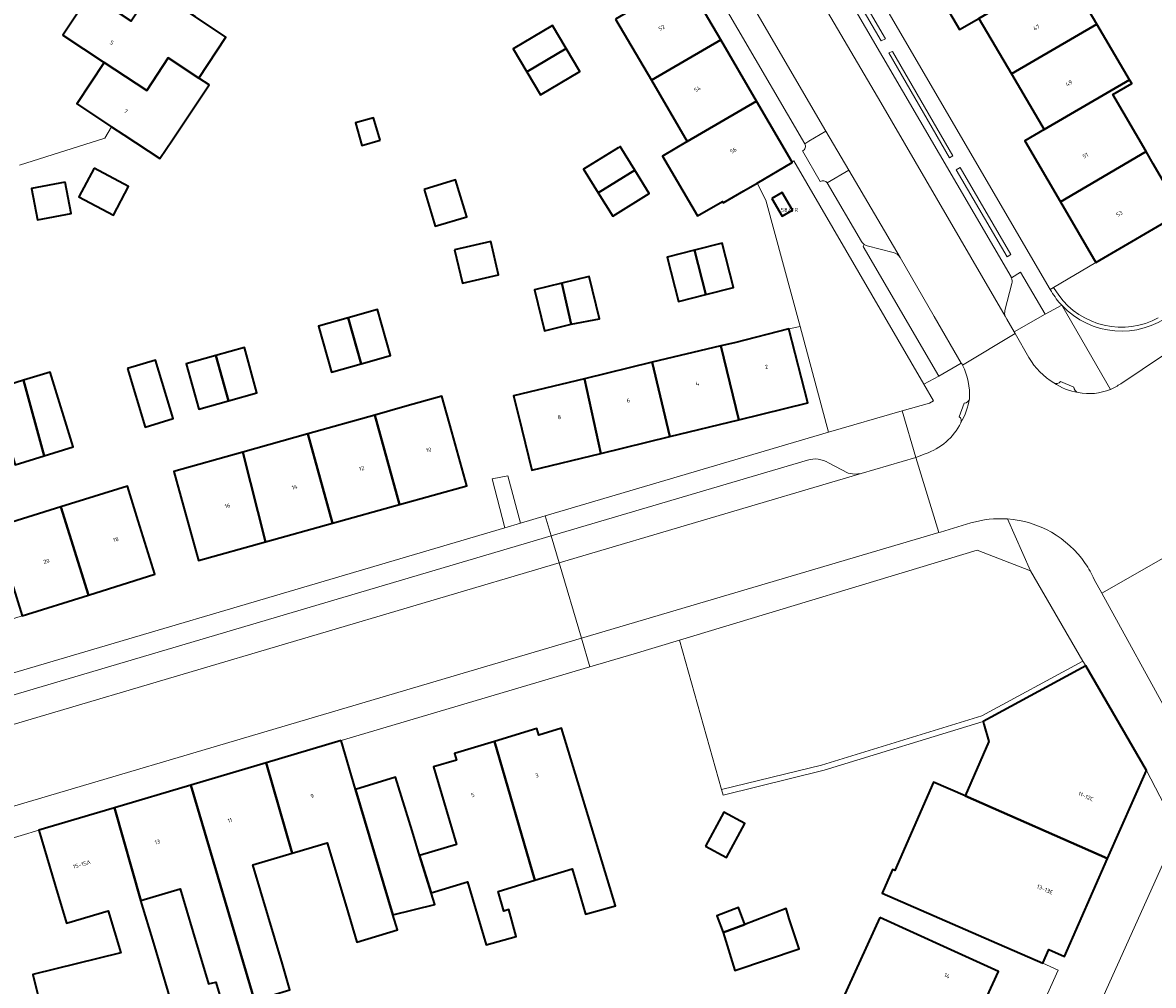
# Model space of a CAD drawing. Header units: metres. Extents: x 197700 to 204338, y 317132 to 325229.
# Tile 306 of 656: x 200586 to 200687, y 319314 to 319399. Entities that reach past the tile are written whole.
import ezdxf
from ezdxf.enums import TextEntityAlignment as Align

# ---------------------------------------------------------------- set-up
doc = ezdxf.new("R2010")
doc.units = ezdxf.units.M
for name, color, linetype, lineweight in [('B-WE-GR-BEPLANTING_CULTUUR_BODEMBEDEKKER-GV', 90, 'Continuous', 18), ('B-WE-GR-BEPLANTING_CULTUUR_HEESTERS-GV', 90, 'Continuous', 18), ('B-WE-IE-TERREINAFSCHEIDING_KUNSTMATIG_HEKWERK-G', 20, 'IE-TERREINAFSCHEIDING-KUNSTMATIG', 18), ('B-WE-OG-BEBOUWING-GV', 7, 'Continuous', 35), ('B-WE-OG-BEBOUWING-T18', 10, 'Continuous', 18), ('B-WE-OG-TERREIN_CULTUURSCHEIDING-GV', 7, 'Continuous', 18), ('B-WE-OG-TERREIN_ERF-GV', 7, 'Continuous', 18), ('B-WE-VH-VERHARDING_ASFALT-GV', 252, 'Continuous', 18), ('B-WE-VH-VERHARDING_BETONSTRAATSTEEN-GV', 252, 'Continuous', 18), ('B-WE-VH-VERHARDING_OPEN-GV', 252, 'Continuous', 18), ('B-WE-VH-VERHARDING_SIERBESTRATING-GV', 252, 'Continuous', 18), ('B-WE-VH-VERHARDING_STRAATBAKSTEEN-GV', 252, 'Continuous', 18), ('B-WE-VH-VERHARDING_TEGEL-GV', 252, 'Continuous', 18)]:
    doc.layers.add(name, color=color, linetype=linetype, lineweight=lineweight)
doc.styles.add('NLCS-ISO-M200-T18', font='NLCS-ISO.ttf', dxfattribs={"height": 0.36})
doc.linetypes.add('IE-TERREINAFSCHEIDING-KUNSTMATIG', pattern='A,4,[82,NLCS.SHX,S=0.75,R=90,X=0,Y=0],4,-2', length=10)

msp = doc.modelspace()

# ---------------------------------------------------------------- linework, layer by layer
at = {"layer": 'B-WE-GR-BEPLANTING_CULTUUR_BODEMBEDEKKER-GV'}
for points in [[(200656.141, 319407.463), (200656.199, 319407.364), (200656.697, 319407.657), (200662.428, 319397.877), (200662.802, 319398.056), (200654.375, 319412.489), (200652.009, 319411.14), (200651.93, 319411.254)], [(200660.912, 319379.734), (200660.812, 319379.566), (200667.556, 319368.018)], [(200663.48, 319379.028), (200661.164, 319379.623)], [(200667.556, 319368.018), (200669.557, 319369.176), (200667.139, 319373.321), (200664.112, 319378.58)], [(200674.277, 319371.946), (200677.016, 319373.53), (200674.836, 319377.278), (200674.024, 319376.766)], [(200674.072, 319376.245), (200673.442, 319373.859)], [(200673.473, 319373.347), (200673.622, 319373.092), (200674.277, 319371.946)]]:
    msp.add_lwpolyline(points, dxfattribs=at)
for points in [[(200668.495, 319387.461), (200668.802, 319387.626), (200663.422, 319396.911), (200663.09, 319396.782)], [(200673.628, 319378.64), (200673.964, 319378.844), (200669.453, 319386.581), (200669.115, 319386.38)]]:
    msp.add_lwpolyline(points, close=True, dxfattribs=at)
for points in [[(200661.164, 319379.623, -0.0910782), (200660.912, 319379.734)], [(200664.112, 319378.58, 0.1812683), (200663.48, 319379.028)], [(200674.024, 319376.766, -0.1382601), (200674.072, 319376.245)], [(200673.442, 319373.859, 0.1503129), (200673.473, 319373.347)]]:
    msp.add_lwpolyline(points, format="xyb", dxfattribs=at)
at = {"layer": 'B-WE-GR-BEPLANTING_CULTUUR_HEESTERS-GV'}
msp.add_lwpolyline([(200687.103, 319373.188), (200686.545, 319372.919), (200685.964, 319372.702), (200685.366, 319372.538), (200684.756, 319372.428), (200684.138, 319372.372), (200683.519, 319372.372), (200682.901, 319372.428), (200682.291, 319372.539), (200681.693, 319372.702), (200681.112, 319372.919), (200680.554, 319373.188), (200680.02, 319373.505), (200679.518, 319373.868), (200679.05, 319374.275), (200678.62, 319374.722), (200678.233, 319375.206), (200677.771, 319375.898), (200677.48, 319375.727), (200677.589, 319375.541)], dxfattribs=at)
for points in [[(200677.589, 319375.541, 0.0530059), (200678.513, 319374.319)], [(200678.513, 319374.319, 0.3860439), (200688.265, 319373.522)]]:
    msp.add_lwpolyline(points, format="xyb", dxfattribs=at)
msp.add_lwpolyline([(200648.206, 319331.193), (200648.342, 319330.71), (200657.348, 319332.916), (200671.491, 319337.258), (200680.636, 319342.202), (200680.384, 319342.635), (200671.374, 319337.762), (200657.099, 319333.371)], close=True, dxfattribs=at)
at = {"layer": 'B-WE-IE-TERREINAFSCHEIDING_KUNSTMATIG_HEKWERK-G'}
for points in [[(200655.197, 319372.416), (200652.154, 319383.69), (200651.367, 319385.206)], [(200654.197, 319372.215), (200655.197, 319372.416)]]:
    msp.add_lwpolyline(points, dxfattribs=at)
at = {"layer": 'B-WE-OG-BEBOUWING-GV'}
for points in [[(200666.259, 319404.254), (200669.41, 319398.863), (200671.128, 319399.868), (200678.713, 319404.301), (200678.471, 319404.713), (200676.788, 319403.724), (200673.892, 319408.716)], [(200638.769, 319399.806), (200641.963, 319394.352), (200648.131, 319397.956), (200644.943, 319403.413)], [(200678.713, 319404.301), (200671.128, 319399.868), (200674.034, 319394.912), (200681.617, 319399.358)], [(200597.568, 319402.525), (200595.62, 319399.603), (200591.965, 319402.039), (200589.54, 319398.362), (200593.23, 319395.94), (200597.021, 319393.452), (200598.932, 319396.363), (200601.645, 319394.554), (200604.07, 319398.191), (200601.356, 319400)], [(200674.034, 319394.912), (200676.941, 319389.956), (200684.536, 319394.39), (200681.617, 319399.358)], [(200630.85, 319395.092), (200634.358, 319397.176), (200633.142, 319399.223), (200629.634, 319397.138)], [(200651.32, 319392.498), (200648.131, 319397.956), (200641.963, 319394.352), (200645.157, 319388.897)], [(200593.878, 319390.221), (200594.976, 319389.498), (200598.189, 319387.383), (200599.306, 319389.058), (200602.562, 319393.943), (200601.645, 319394.554), (200598.932, 319396.363), (200597.021, 319393.452), (200593.23, 319395.94), (200590.8, 319392.247)], [(200634.358, 319397.176), (200630.85, 319395.092), (200632.067, 319393.045), (200635.575, 319395.128)], [(200686.029, 319387.998), (200683.068, 319393.08), (200684.732, 319394.057), (200684.536, 319394.39), (200676.941, 319389.956), (200675.222, 319388.953), (200678.385, 319383.535)], [(200650.19, 319384.518), (200651.367, 319385.206), (200654.508, 319387.041), (200654.488, 319387.075), (200651.32, 319392.498), (200645.157, 319388.897), (200642.946, 319387.602), (200646.065, 319382.276), (200648.276, 319383.571), (200648.351, 319383.443)], [(200617.793, 319389.008), (200617.221, 319391.018), (200615.603, 319390.558), (200616.175, 319388.548)], [(200637.222, 319384.338), (200640.472, 319386.357), (200639.175, 319388.446), (200639.008, 319388.342), (200635.925, 319386.428)], [(200686.659, 319386.917), (200686.029, 319387.998), (200678.385, 319383.535), (200681.549, 319378.117), (200689.163, 319382.588)], [(200592.329, 319386.523), (200590.975, 319383.974), (200594.037, 319382.348), (200595.391, 319384.898)], [(200637.222, 319384.338), (200638.52, 319382.249), (200641.77, 319384.268), (200640.472, 319386.357)], [(200589.733, 319385.287), (200586.74, 319384.709), (200587.278, 319381.921), (200590.271, 319382.498)], [(200621.719, 319384.635), (200622.706, 319381.35), (200625.507, 319382.192), (200624.521, 319385.476)], [(200652.697, 319383.83), (200653.603, 319382.259), (200654.521, 319382.788), (200653.616, 319384.359)], [(200624.427, 319379.253), (200625.119, 319376.29), (200628.339, 319377.041), (200627.648, 319380.005)], [(200646.81, 319375.286), (200645.807, 319379.225), (200643.356, 319378.601), (200644.359, 319374.662)], [(200645.807, 319379.225), (200646.81, 319375.286), (200649.261, 319375.911), (200648.258, 319379.849)], [(200634.817, 319372.633), (200633.983, 319376.28), (200631.553, 319375.688), (200632.438, 319372.054)], [(200633.983, 319376.28), (200634.817, 319372.633), (200637.328, 319373.115), (200636.413, 319376.871)], [(200614.938, 319373.209), (200612.307, 319372.463), (200613.473, 319368.352), (200616.104, 319369.098)], [(200616.104, 319369.098), (200618.735, 319369.844), (200617.569, 319373.955), (200614.938, 319373.209)], [(200648.135, 319370.693), (200649.734, 319364.125), (200655.879, 319365.621), (200654.197, 319372.215), (200649.352, 319370.98)], [(200604.3, 319365.809), (200606.831, 319366.513), (200605.704, 319370.561), (200603.173, 319369.856)], [(200648.135, 319370.693), (200642.015, 319369.249), (200643.589, 319362.629), (200649.734, 319364.125)], [(200595.298, 319368.684), (200596.861, 319363.477), (200599.353, 319364.226), (200597.79, 319369.432)], [(200604.3, 319365.809), (200603.173, 319369.856), (200600.514, 319369.116), (200601.641, 319365.069)], [(200635.998, 319367.784), (200637.444, 319361.133), (200643.589, 319362.629), (200642.015, 319369.249)], [(200587.888, 319360.908), (200590.47, 319361.702), (200588.419, 319368.371), (200586.038, 319367.639)], [(200587.888, 319360.908), (200586.038, 319367.639), (200583.656, 319366.906), (200584.472, 319364.253), (200584.071, 319364.128), (200585.306, 319360.113)], [(200637.444, 319361.133), (200635.998, 319367.784), (200629.689, 319366.248), (200630.117, 319364.495), (200631.3, 319359.637)], [(200617.319, 319364.545), (200619.535, 319356.574), (200625.508, 319358.234), (200624.169, 319363.051), (200623.289, 319366.217), (200620.008, 319365.298)], [(200617.319, 319364.545), (200611.35, 319362.873), (200613.563, 319354.914), (200619.535, 319356.574)], [(200607.591, 319353.254), (200613.563, 319354.914), (200611.35, 319362.873), (200605.57, 319361.246)], [(200605.57, 319361.246), (200599.413, 319359.53), (200600.28, 319356.412), (200601.619, 319351.594), (200607.591, 319353.254)], [(200591.831, 319348.508), (200597.745, 319350.362), (200596.25, 319355.133), (200595.285, 319358.214), (200589.365, 319356.371)], [(200583.449, 319354.529), (200585.918, 319346.654), (200591.831, 319348.508), (200589.365, 319356.371)], [(200682.588, 319325.053), (200686.045, 319332.907), (200680.636, 319342.202), (200671.491, 319337.258), (200671.557, 319337.028), (200672.002, 319335.478), (200669.888, 319330.643)], [(200635.416, 319331.893), (200633.961, 319336.676), (200631.923, 319336.056), (200631.748, 319336.63), (200627.981, 319335.484), (200631.573, 319323.122), (200634.888, 319324.144), (200635.472, 319322.249), (200636.078, 319320.094), (200638.775, 319320.852)], [(200614.315, 319335.56), (200607.658, 319333.586), (200609.976, 319325.535), (200610.186, 319325.598), (200613.076, 319326.464), (200614.792, 319320.736), (200615.723, 319317.622), (200619.334, 319318.7), (200618.936, 319320.033), (200615.59, 319331.199)], [(200627.981, 319335.484), (200624.424, 319334.402), (200624.609, 319333.829), (200622.55, 319333.221), (200623.966, 319328.426), (200624.593, 319326.303), (200621.313, 319325.335), (200622.332, 319322.017), (200625.576, 319322.975), (200627.232, 319317.366), (200629.928, 319318.124), (200629.26, 319320.504), (200628.805, 319320.372), (200628.31, 319322.117), (200631.573, 319323.122)], [(200606.606, 319312.418), (200609.77, 319313.363), (200609.093, 319315.639), (200606.452, 319324.482), (200609.976, 319325.535), (200607.658, 319333.586), (200600.927, 319331.59)], [(200620.642, 319327.521), (200619.174, 319332.301), (200615.59, 319331.199), (200618.936, 319320.033), (200622.66, 319320.95), (200622.332, 319322.017), (200621.313, 319325.335)], [(200594.143, 319329.579), (200596.495, 319321.327), (200599.985, 319322.369), (200601.121, 319318.564), (200602.518, 319313.888), (200603.165, 319314.047), (200604.685, 319308.959), (200607.066, 319309.545), (200606.241, 319312.309), (200606.606, 319312.418), (200600.927, 319331.59)], [(200682.588, 319325.053), (200669.888, 319330.643), (200667.082, 319331.87), (200663.639, 319323.993), (200663.429, 319324.085), (200662.511, 319321.984), (200672.242, 319317.734), (200676.817, 319315.736), (200677.34, 319316.969), (200678.75, 319316.333)], [(200594.143, 319329.579), (200587.403, 319327.581), (200588.824, 319322.787), (200589.858, 319319.299), (200593.575, 319320.411), (200594.693, 319316.668), (200586.875, 319314.745), (200588.512, 319308.087), (200599.632, 319310.822), (200597.631, 319317.522), (200596.495, 319321.327)], [(200646.767, 319326.167), (200648.653, 319325.148), (200650.286, 319328.169), (200648.401, 319329.188)], [(200648.363, 319318.468), (200650.28, 319319.195), (200649.716, 319320.682), (200647.799, 319319.955)], [(200648.363, 319318.468), (200649.398, 319315.08), (200655.131, 319317.025), (200654.23, 319319.68), (200653.972, 319320.595), (200650.28, 319319.195)], [(200662.292, 319319.816), (200658.868, 319312.257), (200661.792, 319310.858), (200666.358, 319308.8), (200666.454, 319309.066), (200665.546, 319309.453), (200666.26, 319311.028), (200671.331, 319308.731), (200672.47, 319311.222), (200671.357, 319311.707), (200672.857, 319314.991), (200668.309, 319317.068)]]:
    msp.add_lwpolyline(points, close=True, dxfattribs=at)
at = {"layer": 'B-WE-OG-TERREIN_CULTUURSCHEIDING-GV'}
for points in [[(200651.367, 319385.206), (200652.154, 319383.69), (200655.197, 319372.416), (200657.73, 319363.031), (200664.3, 319364.921), (200666.716, 319365.616), (200667.083, 319365.813), (200666.226, 319367.286), (200654.657, 319387.184), (200654.488, 319387.075), (200654.508, 319387.041)], [(200652.697, 319383.83), (200653.616, 319384.359), (200654.521, 319382.788), (200653.603, 319382.259)], [(200675.712, 319350.663), (200670.959, 319352.521), (200644.46, 319344.507), (200648.206, 319331.193), (200657.099, 319333.371), (200671.374, 319337.762), (200680.384, 319342.635)]]:
    msp.add_lwpolyline(points, close=True, dxfattribs=at)
msp.add_lwpolyline([(200689.163, 319382.588), (200681.549, 319378.117), (200677.771, 319375.898), (200678.233, 319375.206), (200678.62, 319374.722), (200679.05, 319374.275), (200679.518, 319373.868), (200680.02, 319373.505), (200680.554, 319373.188), (200681.112, 319372.919), (200681.693, 319372.702), (200682.291, 319372.539), (200682.901, 319372.428), (200683.519, 319372.372), (200684.138, 319372.372), (200684.756, 319372.428), (200685.366, 319372.538), (200685.964, 319372.702), (200686.545, 319372.919), (200687.103, 319373.188)], dxfattribs=at)
at = {"layer": 'B-WE-OG-TERREIN_ERF-GV'}
for points in [[(200676.941, 319389.956), (200674.034, 319394.912), (200671.128, 319399.868), (200669.41, 319398.863), (200666.259, 319404.254), (200663.107, 319409.646), (200659.101, 319407.25), (200677.48, 319375.727), (200677.771, 319375.898), (200681.549, 319378.117), (200678.385, 319383.535), (200675.222, 319388.953)], [(200630.85, 319395.092), (200629.634, 319397.138), (200633.142, 319399.223), (200634.358, 319397.176), (200635.575, 319395.128), (200632.067, 319393.045)], [(200616.175, 319388.548), (200615.603, 319390.558), (200617.221, 319391.018), (200617.793, 319389.008)], [(200640.472, 319386.357), (200641.77, 319384.268), (200638.52, 319382.249), (200637.222, 319384.338), (200635.925, 319386.428), (200639.008, 319388.342), (200639.175, 319388.446)], [(200595.391, 319384.898), (200594.037, 319382.348), (200590.975, 319383.974), (200592.329, 319386.523)], [(200589.733, 319385.287), (200590.271, 319382.498), (200587.278, 319381.921), (200586.74, 319384.709)], [(200621.719, 319384.635), (200624.521, 319385.476), (200625.507, 319382.192), (200622.706, 319381.35)], [(200624.427, 319379.253), (200627.648, 319380.005), (200628.339, 319377.041), (200625.119, 319376.29)], [(200646.81, 319375.286), (200644.359, 319374.662), (200643.356, 319378.601), (200645.807, 319379.225), (200648.258, 319379.849), (200649.261, 319375.911)], [(200634.817, 319372.633), (200632.438, 319372.054), (200631.553, 319375.688), (200633.983, 319376.28), (200636.413, 319376.871), (200637.328, 319373.115)], [(200616.104, 319369.098), (200613.473, 319368.352), (200612.307, 319372.463), (200614.938, 319373.209), (200617.569, 319373.955), (200618.735, 319369.844)], [(200642.015, 319369.249), (200648.135, 319370.693), (200649.352, 319370.98), (200654.197, 319372.215), (200655.879, 319365.621), (200649.734, 319364.125), (200643.589, 319362.629), (200637.444, 319361.133), (200631.3, 319359.637), (200630.117, 319364.495), (200629.689, 319366.248), (200635.998, 319367.784)], [(200606.831, 319366.513), (200604.3, 319365.809), (200601.641, 319365.069), (200600.514, 319369.116), (200603.173, 319369.856), (200605.704, 319370.561)], [(200595.298, 319368.684), (200597.79, 319369.432), (200599.353, 319364.226), (200596.861, 319363.477)], [(200586.038, 319367.639), (200588.419, 319368.371), (200590.47, 319361.702), (200587.888, 319360.908), (200585.306, 319360.113), (200584.071, 319364.128), (200584.472, 319364.253), (200583.656, 319366.906)], [(200613.563, 319354.914), (200607.591, 319353.254), (200601.619, 319351.594), (200600.28, 319356.412), (200599.413, 319359.53), (200605.57, 319361.246), (200611.35, 319362.873), (200617.319, 319364.545), (200620.008, 319365.298), (200623.289, 319366.217), (200624.169, 319363.051), (200625.508, 319358.234), (200619.535, 319356.574)], [(200577.37, 319352.636), (200583.449, 319354.529), (200589.365, 319356.371), (200595.285, 319358.214), (200596.25, 319355.133), (200597.745, 319350.362), (200591.831, 319348.508), (200585.918, 319346.654), (200580.004, 319344.8), (200574.091, 319342.946), (200572.595, 319347.717), (200571.614, 319350.844), (200575.056, 319351.916), (200573.641, 319356.7), (200572.522, 319360.482), (200574.845, 319361.169), (200578.142, 319362.145), (200579.261, 319358.362), (200575.964, 319357.387)], [(200648.653, 319325.148), (200646.767, 319326.167), (200648.401, 319329.188), (200650.286, 319328.169)], [(200655.131, 319317.025), (200649.398, 319315.08), (200648.363, 319318.468), (200647.799, 319319.955), (200649.716, 319320.682), (200650.28, 319319.195), (200653.972, 319320.595), (200654.23, 319319.68)], [(200662.292, 319319.816), (200668.309, 319317.068), (200672.857, 319314.991), (200671.357, 319311.707), (200672.47, 319311.222), (200671.331, 319308.731), (200666.26, 319311.028), (200665.546, 319309.453), (200666.454, 319309.066), (200666.358, 319308.8), (200661.792, 319310.858), (200658.868, 319312.257)]]:
    msp.add_lwpolyline(points, close=True, dxfattribs=at)
for points in [[(200678.713, 319404.301), (200681.617, 319399.358), (200684.536, 319394.39), (200684.732, 319394.057), (200683.068, 319393.08), (200686.029, 319387.998), (200686.659, 319386.917), (200689.163, 319382.588), (200696.2, 319386.747), (200694.546, 319389.615), (200696.986, 319391.029), (200698.641, 319388.172), (200700.324, 319389.155), (200689.915, 319407.546)], [(200573.554, 319338.177), (200628.896, 319354.517), (200627.78, 319358.865), (200629.174, 319359.119), (200630.296, 319354.931), (200632.5, 319355.582), (200657.73, 319363.031), (200655.197, 319372.416), (200652.154, 319383.69), (200651.367, 319385.206), (200650.19, 319384.518), (200648.351, 319383.443), (200648.276, 319383.571), (200646.065, 319382.276), (200642.946, 319387.602), (200645.157, 319388.897), (200641.963, 319394.352), (200638.769, 319399.806)], [(200601.356, 319400), (200604.07, 319398.191), (200601.645, 319394.554), (200602.562, 319393.943), (200599.306, 319389.058), (200598.189, 319387.383), (200594.976, 319389.498), (200593.878, 319390.221), (200593.293, 319389.186), (200585.666, 319386.806)], [(200665.897, 319287.847), (200678.192, 319315.119), (200676.817, 319315.736), (200672.242, 319317.734), (200662.511, 319321.984), (200663.429, 319324.085), (200663.639, 319323.993), (200667.082, 319331.87), (200669.888, 319330.643), (200672.002, 319335.478), (200671.557, 319337.028), (200671.491, 319337.258), (200657.348, 319332.916), (200648.342, 319330.71), (200648.206, 319331.193), (200644.46, 319344.507), (200640.428, 319343.288), (200636.484, 319342.121), (200614.315, 319335.56), (200615.59, 319331.199), (200619.174, 319332.301), (200620.642, 319327.521), (200621.313, 319325.335), (200624.593, 319326.303), (200623.966, 319328.426), (200622.55, 319333.221), (200624.609, 319333.829), (200624.424, 319334.402), (200627.981, 319335.484), (200631.748, 319336.63), (200631.923, 319336.056), (200633.961, 319336.676), (200635.416, 319331.893), (200638.775, 319320.852), (200636.078, 319320.094), (200635.472, 319322.249), (200634.888, 319324.144), (200631.573, 319323.122), (200628.31, 319322.117), (200628.805, 319320.372), (200629.26, 319320.504), (200629.928, 319318.124), (200627.232, 319317.366), (200625.576, 319322.975), (200622.332, 319322.017), (200622.66, 319320.95), (200618.936, 319320.033), (200619.334, 319318.7), (200615.723, 319317.622), (200614.792, 319320.736), (200613.076, 319326.464), (200610.186, 319325.598), (200609.976, 319325.535), (200606.452, 319324.482), (200609.093, 319315.639), (200609.77, 319313.363)], [(200588.512, 319308.087), (200586.875, 319314.745), (200594.693, 319316.668), (200593.575, 319320.411), (200589.858, 319319.299), (200588.824, 319322.787), (200587.403, 319327.581), (200581.072, 319325.69), (200571.201, 319322.738), (200572.633, 319317.947), (200572.781, 319317.451), (200573.254, 319315.868), (200566.977, 319314.157), (200566.324, 319313.979), (200565.753, 319315.89), (200564.32, 319320.681), (200559.898, 319319.373), (200561.293, 319314.571), (200561.79, 319312.862)], [(200604.685, 319308.959), (200603.165, 319314.047), (200602.518, 319313.888), (200601.121, 319318.564), (200599.985, 319322.369), (200596.495, 319321.327), (200597.631, 319317.522), (200599.632, 319310.822)]]:
    msp.add_lwpolyline(points, dxfattribs=at)
at = {"layer": 'B-WE-VH-VERHARDING_ASFALT-GV'}
for points in [[(200694.818, 319340.002), (200693.909, 319341.756), (200692.981, 319343.501), (200690.601, 319347.85), (200688.153, 319352.162), (200682.068, 319348.691), (200688.345, 319337.292)], [(200688.841, 319327.531), (200653.246, 319248.492), (200650.262, 319241.905), (200647.845, 319236.787), (200646.097, 319233.084)]]:
    msp.add_lwpolyline(points, dxfattribs=at)
msp.add_lwpolyline([(200553.713, 319327.691), (200547.12, 319325.777), (200545.895, 319323.458), (200548.319, 319321.483), (200551.018, 319322.466), (200552.248, 319319.983), (200558.829, 319321.934), (200635.728, 319344.675), (200633.745, 319351.374)], close=True, dxfattribs=at)
at = {"layer": 'B-WE-VH-VERHARDING_BETONSTRAATSTEEN-GV'}
for points in [[(200635.005, 319439.124), (200633.342, 319442.35), (200630.991, 319446.408), (200626.08, 319443.587), (200626.717, 319442.494), (200627.25, 319441.571), (200627.703, 319440.757), (200628.425, 319439.531), (200642.77, 319415.022), (200642.78, 319415.028), (200645.573, 319410.288), (200657.505, 319389.814), (200659.537, 319386.352), (200664.112, 319378.58), (200667.139, 319373.321), (200669.557, 319369.176), (200669.622, 319369.064), (200669.666, 319368.98), (200674.362, 319371.797), (200674.277, 319371.946), (200673.622, 319373.092), (200673.473, 319373.347), (200662.385, 319392.382), (200652.81, 319408.705)], [(200657.616, 319385.218), (200659.537, 319386.352), (200657.505, 319389.814), (200655.988, 319388.918), (200655.616, 319388.698)], [(200655.404, 319388.062), (200656.991, 319385.346)], [(200675.584, 319369.66), (200674.362, 319371.797), (200669.666, 319368.98)], [(200691.197, 319363.833), (200693.465, 319365.37), (200689.72, 319371.333), (200689.557, 319371.225), (200683.757, 319367.337)], [(200679.588, 319367.041), (200678.398, 319367.522)], [(200669.812, 319365.602), (200669.364, 319364.399)], [(200666.353, 319361.089), (200665.496, 319360.769), (200667.542, 319354.083), (200667.703, 319354.131), (200670.414, 319354.933)], [(200655.856, 319360.536), (200633.033, 319353.782), (200633.745, 319351.374), (200660.634, 319359.331)], [(200660.634, 319359.331), (200660.044, 319359.289), (200659.467, 319359.363), (200657.733, 319360.288)], [(200548.287, 319327.964), (200547.12, 319325.777), (200553.713, 319327.691), (200633.745, 319351.374), (200633.033, 319353.782), (200553.472, 319330.239)], [(200681.396, 319349.912), (200682.068, 319348.691), (200688.153, 319352.162)]]:
    msp.add_lwpolyline(points, dxfattribs=at)
for points in [[(200655.616, 319388.698, -0.4443426), (200655.404, 319388.062)], [(200656.991, 319385.346, -0.3642693), (200657.616, 319385.218)], [(200677.802, 319367.414, -0.127686), (200675.584, 319369.66)], [(200669.666, 319368.98, -0.1376409), (200670.28, 319366.002)], [(200678.398, 319367.522, -0.4137702), (200677.802, 319367.414)], [(200679.975, 319366.562, -0.1199882), (200677.802, 319367.414)], [(200677.802, 319367.414, 0.1199882), (200679.975, 319366.562)], [(200683.757, 319367.337, -0.0538367), (200682.841, 319366.831)], [(200679.975, 319366.562, -0.3578548), (200679.588, 319367.041)], [(200682.841, 319366.831, -0.1523149), (200679.975, 319366.562)], [(200670.28, 319366.002, -0.0866523), (200669.512, 319363.847)], [(200669.512, 319363.847, 0.0866523), (200670.28, 319366.002)], [(200670.28, 319366.002, -0.357669), (200669.812, 319365.602)], [(200669.364, 319364.399, -0.3812059), (200669.512, 319363.847)], [(200669.512, 319363.847, -0.1948265), (200666.353, 319361.089)], [(200657.733, 319360.288, 0.2152109), (200655.856, 319360.536)], [(200670.414, 319354.933, -0.0901562), (200673.672, 319355.293)], [(200673.672, 319355.293, -0.2286079), (200680.591, 319351.341)], [(200680.591, 319351.341, -0.0448686), (200681.396, 319349.912)]]:
    msp.add_lwpolyline(points, format="xyb", dxfattribs=at)
msp.add_lwpolyline([(200639.093, 319234.131), (200647.845, 319236.787), (200650.262, 319241.905), (200653.246, 319248.492), (200688.841, 319327.531), (200686.045, 319332.907), (200682.588, 319325.053), (200678.75, 319316.333), (200677.34, 319316.969), (200676.817, 319315.736), (200678.192, 319315.119), (200665.897, 319287.847), (200643.915, 319239.086), (200643.119, 319237.213), (200642.216, 319236.167), (200641.167, 319235.269)], close=True, dxfattribs=at)
at = {"layer": 'B-WE-VH-VERHARDING_OPEN-GV'}
msp.add_lwpolyline([(200628.896, 319354.517), (200630.296, 319354.931), (200629.174, 319359.119), (200627.78, 319358.865)], close=True, dxfattribs=at)
at = {"layer": 'B-WE-VH-VERHARDING_SIERBESTRATING-GV'}
msp.add_lwpolyline([(200585.666, 319386.806), (200593.293, 319389.186), (200593.878, 319390.221), (200590.8, 319392.247), (200593.23, 319395.94), (200589.54, 319398.362), (200591.965, 319402.039), (200588.277, 319404.463), (200590.708, 319408.135), (200587.014, 319410.585), (200589.579, 319414.559), (200588.556, 319419.973), (200568.257, 319415.602)], dxfattribs=at)
at = {"layer": 'B-WE-VH-VERHARDING_STRAATBAKSTEEN-GV'}
for points in [[(200643.69, 319409.153), (200655.616, 319388.698), (200655.988, 319388.918), (200657.505, 319389.814), (200645.573, 319410.288), (200643.792, 319409.215)], [(200633.745, 319351.374), (200635.728, 319344.675), (200667.542, 319354.083), (200665.496, 319360.769), (200660.634, 319359.331)]]:
    msp.add_lwpolyline(points, close=True, dxfattribs=at)
for points in [[(200652.81, 319408.705), (200662.385, 319392.382), (200673.473, 319373.347)], [(200674.024, 319376.766), (200674.007, 319376.806), (200673.989, 319376.845), (200656.199, 319407.364), (200656.141, 319407.463)], [(200664.112, 319378.58), (200659.537, 319386.352), (200657.616, 319385.218), (200660.68, 319379.985)], [(200661.164, 319379.623), (200663.48, 319379.028)], [(200673.442, 319373.859), (200674.072, 319376.245)]]:
    msp.add_lwpolyline(points, dxfattribs=at)
for points in [[(200660.68, 319379.985, 0.1137777), (200660.912, 319379.734)], [(200660.912, 319379.734, 0.0910782), (200661.164, 319379.623)], [(200663.48, 319379.028, -0.1812683), (200664.112, 319378.58)], [(200674.072, 319376.245, 0.1382601), (200674.024, 319376.766)], [(200673.473, 319373.347, -0.1503129), (200673.442, 319373.859)]]:
    msp.add_lwpolyline(points, format="xyb", dxfattribs=at)
at = {"layer": 'B-WE-VH-VERHARDING_TEGEL-GV'}
for points in [[(200649.322, 319415.661), (200651.93, 319411.254), (200652.009, 319411.14), (200654.375, 319412.489), (200662.802, 319398.056), (200662.428, 319397.877), (200656.697, 319407.657), (200656.199, 319407.364), (200673.989, 319376.845), (200674.007, 319376.806), (200674.024, 319376.766), (200674.836, 319377.278), (200677.016, 319373.53), (200678.513, 319374.319)], [(200641.754, 319408.871), (200644.943, 319403.413), (200648.131, 319397.956), (200651.32, 319392.498), (200654.488, 319387.075), (200654.657, 319387.184), (200666.226, 319367.286), (200667.556, 319368.018), (200660.812, 319379.566), (200660.912, 319379.734)], [(200655.616, 319388.698), (200643.69, 319409.153)], [(200677.589, 319375.541), (200677.48, 319375.727), (200659.101, 319407.25)], [(200656.991, 319385.346), (200655.404, 319388.062)], [(200660.68, 319379.985), (200657.616, 319385.218)], [(200682.841, 319366.831), (200678.513, 319374.319), (200677.016, 319373.53), (200674.277, 319371.946), (200674.362, 319371.797), (200675.584, 319369.66)], [(200678.513, 319374.319), (200682.841, 319366.831)], [(200683.757, 319367.337), (200689.557, 319371.225), (200689.72, 319371.333), (200689.418, 319371.892), (200689.908, 319372.223), (200688.825, 319373.9), (200688.265, 319373.522)], [(200669.666, 319368.98), (200669.622, 319369.064), (200669.557, 319369.176), (200667.556, 319368.018), (200666.226, 319367.286)], [(200666.226, 319367.286), (200667.083, 319365.813), (200666.716, 319365.616), (200664.3, 319364.921), (200665.496, 319360.769), (200666.353, 319361.089)], [(200678.398, 319367.522), (200679.588, 319367.041)], [(200669.364, 319364.399), (200669.812, 319365.602)], [(200657.733, 319360.288), (200659.467, 319359.363), (200660.044, 319359.289), (200660.634, 319359.331), (200665.496, 319360.769), (200664.3, 319364.921), (200657.73, 319363.031), (200632.5, 319355.582), (200633.033, 319353.782), (200655.856, 319360.536)], [(200549.762, 319329.146), (200553.472, 319330.239), (200633.033, 319353.782), (200632.5, 319355.582), (200630.296, 319354.931), (200628.896, 319354.517), (200573.554, 319338.177), (200572.262, 319337.795), (200544.482, 319329.618), (200542.658, 319329.04), (200541.874, 319328.948), (200540.902, 319329.035), (200539.979, 319329.418), (200539.156, 319329.998), (200538.559, 319330.807), (200536.484, 319330.19), (200537.473, 319326.438), (200532.509, 319325.216), (200532.632, 319324.737), (200532.651, 319324.661)], [(200644.46, 319344.507), (200670.959, 319352.521), (200675.712, 319350.663), (200673.672, 319355.293)], [(200673.672, 319355.293), (200675.712, 319350.663), (200680.384, 319342.635), (200680.636, 319342.202), (200686.045, 319332.907), (200688.841, 319327.531)], [(200670.414, 319354.933), (200667.703, 319354.131), (200667.542, 319354.083), (200635.728, 319344.675), (200636.484, 319342.121), (200640.428, 319343.288), (200644.46, 319344.507)], [(200688.345, 319337.292), (200682.068, 319348.691), (200681.396, 319349.912)]]:
    msp.add_lwpolyline(points, dxfattribs=at)
for points in [[(200668.495, 319387.461), (200663.09, 319396.782), (200663.422, 319396.911), (200668.802, 319387.626)], [(200673.628, 319378.64), (200669.115, 319386.38), (200669.453, 319386.581), (200673.964, 319378.844)], [(200568.315, 319321.875), (200571.201, 319322.738), (200581.072, 319325.69), (200587.403, 319327.581), (200594.143, 319329.579), (200600.927, 319331.59), (200607.658, 319333.586), (200614.315, 319335.56), (200636.484, 319342.121), (200635.728, 319344.675), (200558.829, 319321.934), (200552.248, 319319.983), (200545.427, 319317.984), (200540.9, 319316.657), (200544.058, 319314.774), (200551.021, 319316.796), (200559.898, 319319.373), (200564.32, 319320.681)]]:
    msp.add_lwpolyline(points, close=True, dxfattribs=at)
for points in [[(200655.404, 319388.062, 0.4443426), (200655.616, 319388.698)], [(200657.616, 319385.218, 0.3642693), (200656.991, 319385.346)], [(200660.912, 319379.734, -0.1137777), (200660.68, 319379.985)], [(200678.513, 319374.319, -0.0530059), (200677.589, 319375.541)], [(200688.265, 319373.522, -0.3860439), (200678.513, 319374.319)], [(200675.584, 319369.66, 0.127686), (200677.802, 319367.414)], [(200670.28, 319366.002, 0.1376409), (200669.666, 319368.98)], [(200677.802, 319367.414, 0.4137702), (200678.398, 319367.522)], [(200682.841, 319366.831, 0.0538367), (200683.757, 319367.337)], [(200679.588, 319367.041, 0.3578548), (200679.975, 319366.562)], [(200679.975, 319366.562, 0.1523149), (200682.841, 319366.831)], [(200669.812, 319365.602, 0.357669), (200670.28, 319366.002)], [(200669.512, 319363.847, 0.3812059), (200669.364, 319364.399)], [(200666.353, 319361.089, 0.1948265), (200669.512, 319363.847)], [(200655.856, 319360.536, -0.2152109), (200657.733, 319360.288)], [(200673.672, 319355.293, 0.0901562), (200670.414, 319354.933)], [(200680.591, 319351.341, 0.2286079), (200673.672, 319355.293)], [(200681.396, 319349.912, 0.0448686), (200680.591, 319351.341)]]:
    msp.add_lwpolyline(points, format="xyb", dxfattribs=at)

# ---------------------------------------------------------------- texts
at = {"layer": 'B-WE-OG-BEBOUWING-T18', "style": 'NLCS-ISO-M200-T18'}
for s, rotation, p in [('47', 30.3, (200676.245, 319399.049)), ('52', 30.2, (200642.87, 319399.031)), ('5', 326.6, (200593.897, 319397.704)), ('49', 30.3, (200679.152, 319394.093)), ('54', 30.3, (200646.058, 319393.574)), ('7', 326.7, (200595.163, 319391.6)), ('56', 30.2, (200649.251, 319388.11)), ('51', 30.2, (200680.613, 319387.653)), ('53', 30.2, (200683.634, 319382.478)), ('2', 13.6, (200652.202, 319368.843)), ('4', 13.6, (200646.057, 319367.347)), ('6', 13.6, (200639.905, 319365.849)), ('8', 13.6, (200633.767, 319364.355)), ('10', 15.5, (200622.127, 319361.446)), ('12', 15.5, (200616.155, 319359.786)), ('14', 15.5, (200610.182, 319358.126)), ('16', 15.5, (200604.203, 319356.464)), ('18', 17.4, (200594.262, 319353.462)), ('20', 17.4, (200588.08, 319351.524)), ('3', 16.9, (200631.757, 319332.452)), ('5', 16.9, (200626.054, 319330.717)), ('11-12C', 336.2, (200680.655, 319330.591)), ('9', 16.5, (200611.749, 319330.627)), ('11', 16.5, (200604.416, 319328.452)), ('13', 16.5, (200597.958, 319326.538)), ('15-15A', 16.5, (200591.229, 319324.543)), ('13-13E', 336.2, (200677.008, 319322.304)), ('14', 335.5, (200668.288, 319314.616))]:
    msp.add_text(s, height=0.36, rotation=rotation, dxfattribs=at).set_placement(p, align=Align.MIDDLE)
msp.add_text('58/TR', height=0.36, dxfattribs=at).set_placement((200654.26, 319382.81), align=Align.MIDDLE)

doc.saveas('drawing.dxf')
